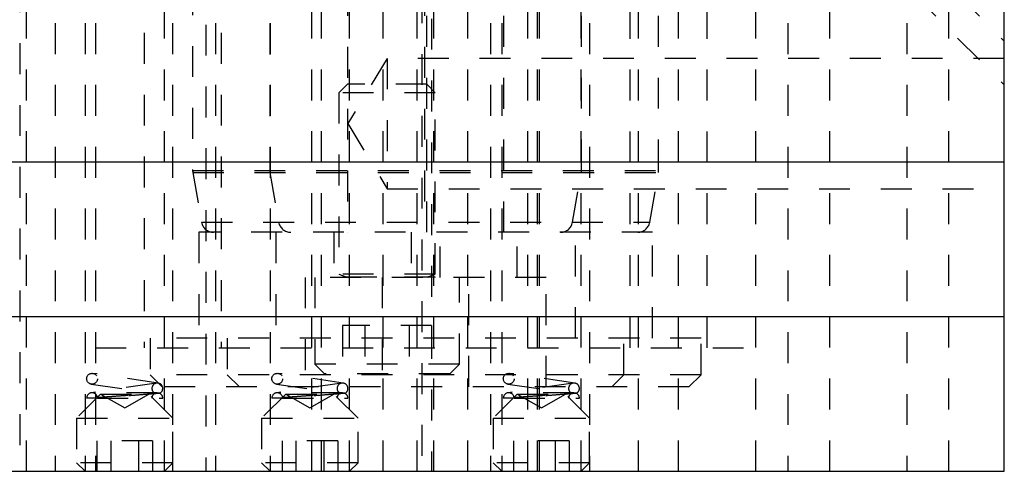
# Model space of a CAD drawing. Header units: inches. Extents: x 1880 to 2363, y -453 to -54.
# Tile 445 of 656: x 1906.99 to 1910.18, y -153.23 to -151.77. Entities that reach past the tile are written whole.
import ezdxf

# ---------------------------------------------------------------- set-up
doc = ezdxf.new("R2010")
doc.units = ezdxf.units.IN
doc.header["$LTSCALE"] = 0.5
doc.header["$MEASUREMENT"] = 0
doc.linetypes.add('HIDDEN', pattern=[0.225, 0.15, -0.075])
doc.layers.add('SID-M-H', color=4, linetype='HIDDEN')
doc.layers.add('SID-M-S', color=105, linetype='Continuous')

msp = doc.modelspace()

# ---------------------------------------------------------------- linework, layer by layer
at = {"layer": 'SID-M-H'}
for p, q in [((1907.79774, -147.17942), (1907.79774, -152.25472)), ((1906.98767, -147.4432), (1906.98767, -153.2282)), ((1907.00967, -153.2282), (1907.00967, -147.4432)), ((1909.05759, -152.25472), (1909.05759, -148.32171)), ((1907.54774, -148.85222), (1907.54774, -152.25472)), ((1908.80759, -152.25472), (1908.80759, -148.85222)), ((1907.39026, -149.0097), (1907.39026, -152.8286)), ((1907.64026, -149.0097), (1907.64026, -152.8286)), ((1908.96507, -152.8286), (1908.96507, -149.0097)), ((1909.21507, -152.8286), (1909.21507, -149.0097)), ((1907.96517, -153.2282), (1907.96517, -149.4782)), ((1908.29017, -149.4782), (1908.29017, -153.2282)), ((1908.66517, -153.2282), (1908.66517, -149.4782)), ((1908.27562, -153.2282), (1908.27562, -150.4782)), ((1908.32971, -153.2282), (1908.32971, -150.4782)), ((1907.10267, -150.9782), (1907.10267, -153.2282)), ((1907.19917, -150.9782), (1907.19917, -153.2282)), ((1907.23278, -150.9782), (1907.23278, -153.2282)), ((1907.45617, -153.2282), (1907.45617, -150.9782)), ((1907.48278, -150.9782), (1907.48278, -153.2282)), ((1907.62142, -150.9782), (1907.62142, -153.2282)), ((1907.79917, -150.9782), (1907.79917, -153.2282)), ((1907.93392, -153.2282), (1907.93392, -150.9782)), ((1908.05617, -153.2282), (1908.05617, -150.9782)), ((1908.16562, -153.2282), (1908.16562, -150.9782)), ((1908.43971, -153.2282), (1908.43971, -150.9782)), ((1908.51317, -150.9782), (1908.51317, -153.2282)), ((1908.54917, -150.9782), (1908.54917, -153.2282)), ((1908.63392, -153.2282), (1908.63392, -150.9782)), ((1908.67217, -153.2282), (1908.67217, -150.9782)), ((1908.80617, -153.2282), (1908.80617, -150.9782)), ((1908.83317, -150.9782), (1908.83317, -153.2282)), ((1908.99217, -153.2282), (1908.99217, -150.9782)), ((1909.12255, -153.2282), (1909.12255, -150.9782)), ((1909.17767, -150.9782), (1910.17767, -151.9782)), ((1909.31909, -150.9782), (1910.17767, -151.83678)), ((1909.37255, -153.2282), (1909.37255, -150.9782)), ((1909.47667, -150.9782), (1909.47667, -153.2282)), ((1909.61267, -153.2282), (1909.61267, -150.9782)), ((1909.86167, -150.9782), (1909.86167, -153.2282)), ((1909.99767, -153.2282), (1909.99767, -150.9782)), ((1908.04917, -151.45501), (1908.04917, -152.45501)), ((1908.29917, -151.45501), (1908.29917, -152.45501)), ((1908.30617, -152.45501), (1908.30617, -151.45501)), ((1908.55617, -152.45501), (1908.55617, -151.45501)), ((1908.32142, -151.564), (1908.32142, -153.2282)), ((1907.59017, -151.58316), (1907.59017, -153.2282)), ((1908.17767, -151.89225), (1908.05091, -152.1032)), ((1908.17767, -151.89225), (1908.17767, -152.31415)), ((1910.17767, -151.89225), (1908.17767, -151.89225)), ((1908.04917, -151.97568), (1908.02142, -152.00343)), ((1908.30617, -151.97568), (1908.04917, -151.97568)), ((1908.33392, -152.00343), (1908.30617, -151.97568)), ((1908.33392, -152.00343), (1908.02142, -152.00343)), ((1908.02142, -152.00343), (1908.02142, -152.59019)), ((1908.33392, -152.59019), (1908.33392, -152.00343)), ((1908.05091, -152.1032), (1908.17767, -152.31415)), ((1907.54774, -152.25472), (1909.05759, -152.25472)), ((1907.54834, -152.26155), (1909.05699, -152.26155)), ((1907.54834, -152.26155), (1907.57672, -152.42248)), ((1907.79834, -152.26155), (1907.82672, -152.42248)), ((1908.77861, -152.42248), (1908.80699, -152.26155)), ((1909.02861, -152.42248), (1909.05699, -152.26155)), ((1908.17767, -152.31415), (1910.17767, -152.31415)), ((1907.57672, -152.42248), (1909.02685, -152.42248)), ((1909.0379, -152.45501), (1907.56743, -152.45501)), ((1907.56743, -152.45501), (1907.56743, -152.79753)), ((1907.81743, -152.45501), (1907.81743, -152.79753)), ((1908.00567, -152.45501), (1908.00567, -152.60068)), ((1908.25567, -152.45501), (1908.25567, -152.60068)), ((1908.34967, -152.60068), (1908.34967, -152.45501)), ((1908.59967, -152.60068), (1908.59967, -152.45501)), ((1908.7879, -152.79753), (1908.7879, -152.45501)), ((1909.0379, -152.79753), (1909.0379, -152.45501)), ((1908.69317, -152.60068), (1907.91217, -152.60068)), ((1907.91217, -152.60068), (1907.91217, -152.95501)), ((1907.94329, -152.60068), (1907.94329, -152.88193)), ((1908.33392, -152.59019), (1908.02142, -152.59019)), ((1908.02142, -152.59019), (1908.04497, -152.59876)), ((1908.33392, -152.60029), (1908.02142, -152.60029)), ((1908.02142, -152.60029), (1908.02142, -152.60068)), ((1908.04497, -152.59876), (1908.30855, -152.59876)), ((1908.16217, -152.60068), (1908.16217, -152.95501)), ((1908.31036, -152.59876), (1908.33392, -152.59019)), ((1908.33392, -152.60068), (1908.33392, -152.60029)), ((1908.41204, -152.88193), (1908.41204, -152.60068)), ((1908.44317, -152.95501), (1908.44317, -152.60068)), ((1908.69317, -152.95501), (1908.69317, -152.60068)), ((1908.322, -152.75693), (1908.03333, -152.75693)), ((1908.03333, -152.75693), (1908.03333, -152.91318)), ((1908.1055, -152.75693), (1908.1055, -152.91318)), ((1908.24983, -152.75693), (1908.24983, -152.91318)), ((1908.322, -152.75693), (1908.322, -152.91318)), ((1909.19538, -152.79753), (1907.40995, -152.79753)), ((1907.40995, -152.79753), (1907.40995, -152.91564)), ((1907.65995, -152.79753), (1907.65995, -152.91564)), ((1908.94538, -152.91564), (1908.94538, -152.79753)), ((1909.19538, -152.91564), (1909.19538, -152.79753)), ((1907.23278, -152.8286), (1909.37255, -152.8286)), ((1908.41204, -152.88193), (1907.94329, -152.88193)), ((1907.94329, -152.88193), (1907.97454, -152.91318)), ((1908.38079, -152.91318), (1908.41204, -152.88193)), ((1907.43599, -152.9429), (1907.22449, -152.9114)), ((1909.19538, -152.91564), (1907.40995, -152.91564)), ((1907.40995, -152.91564), (1907.44932, -152.95501)), ((1907.65995, -152.91564), (1907.69932, -152.95501)), ((1908.03599, -152.9429), (1907.82449, -152.9114)), ((1908.38079, -152.91318), (1907.97454, -152.91318)), ((1908.78599, -152.9429), (1908.57449, -152.9114)), ((1908.90601, -152.95501), (1908.94538, -152.91564)), ((1909.15601, -152.95501), (1909.19538, -152.91564)), ((1907.43084, -152.9429), (1907.21934, -152.9744)), ((1907.21934, -152.94601), (1907.41419, -152.97504)), ((1909.15601, -152.95501), (1907.44932, -152.95501)), ((1908.03084, -152.9429), (1907.81934, -152.9744)), ((1907.81934, -152.94601), (1908.01419, -152.97504)), ((1908.78084, -152.9429), (1908.56934, -152.9744)), ((1908.56934, -152.94601), (1908.76419, -152.97504)), ((1907.24967, -152.9782), (1907.17142, -153.05645)), ((1907.43334, -152.97421), (1907.22192, -152.97421)), ((1907.23942, -152.99171), (1907.45092, -152.99171)), ((1907.24967, -152.9782), (1907.40567, -152.9782)), ((1907.24967, -152.9782), (1907.32767, -153.02324)), ((1907.32767, -153.02324), (1907.40567, -152.9782)), ((1907.48392, -153.05645), (1907.40567, -152.9782)), ((1907.84967, -152.9782), (1907.77142, -153.05645)), ((1908.03334, -152.97421), (1907.82192, -152.97421)), ((1907.83942, -152.99171), (1908.05092, -152.99171)), ((1907.84967, -152.9782), (1908.00567, -152.9782)), ((1907.84967, -152.9782), (1907.92767, -153.02324)), ((1907.92767, -153.02324), (1908.00567, -152.9782)), ((1908.08392, -153.05645), (1908.00567, -152.9782)), ((1908.59967, -152.9782), (1908.52142, -153.05645)), ((1908.78334, -152.97421), (1908.57192, -152.97421)), ((1908.58942, -152.99171), (1908.80092, -152.99171)), ((1908.59967, -152.9782), (1908.75567, -152.9782)), ((1908.59967, -152.9782), (1908.67767, -153.02324)), ((1908.67767, -153.02324), (1908.75567, -152.9782)), ((1908.83392, -153.05645), (1908.75567, -152.9782)), ((1907.17142, -153.05645), (1907.48392, -153.05645)), ((1907.17142, -153.05645), (1907.17142, -153.20045)), ((1907.48392, -153.20045), (1907.48392, -153.05645)), ((1907.77142, -153.05645), (1908.08392, -153.05645)), ((1907.77142, -153.05645), (1907.77142, -153.20045)), ((1908.08392, -153.20045), (1908.08392, -153.05645)), ((1908.52142, -153.05645), (1908.83392, -153.05645)), ((1908.52142, -153.05645), (1908.52142, -153.20045)), ((1908.83392, -153.20045), (1908.83392, -153.05645)), ((1907.41785, -153.12978), (1907.23748, -153.12978)), ((1907.23748, -153.12978), (1907.23748, -153.2282)), ((1907.28258, -153.12978), (1907.28258, -153.2282)), ((1907.37276, -153.12978), (1907.37276, -153.2282)), ((1907.41785, -153.12978), (1907.41785, -153.2282)), ((1908.01785, -153.12978), (1907.83748, -153.12978)), ((1907.83748, -153.12978), (1907.83748, -153.2282)), ((1907.88258, -153.12978), (1907.88258, -153.2282)), ((1907.97276, -153.12978), (1907.97276, -153.2282)), ((1908.01785, -153.12978), (1908.01785, -153.2282)), ((1908.76785, -153.12978), (1908.58748, -153.12978)), ((1908.58748, -153.12978), (1908.58748, -153.2282)), ((1908.63258, -153.12978), (1908.63258, -153.2282)), ((1908.72276, -153.12978), (1908.72276, -153.2282)), ((1908.76785, -153.12978), (1908.76785, -153.2282)), ((1907.48392, -153.20045), (1907.17142, -153.20045)), ((1907.17142, -153.20045), (1907.19917, -153.2282)), ((1907.45617, -153.2282), (1907.48392, -153.20045)), ((1908.08392, -153.20045), (1907.77142, -153.20045)), ((1907.77142, -153.20045), (1907.79917, -153.2282)), ((1908.05617, -153.2282), (1908.08392, -153.20045)), ((1908.83392, -153.20045), (1908.52142, -153.20045)), ((1908.52142, -153.20045), (1908.54917, -153.2282)), ((1908.80617, -153.2282), (1908.83392, -153.20045))]:
    msp.add_line(p, q, dxfattribs=at)
for centre in [(1907.22192, -152.92871), (1907.82192, -152.92871), (1908.57192, -152.92871)]:
    msp.add_circle(centre, 0.0175, dxfattribs=at)
for centre, radius, start, end in [((1907.58711, -152.25472), 0.03937, 180, 190), ((1907.83711, -152.25472), 0.03937, 180, 190), ((1908.76822, -152.25472), 0.03937, 350, 0), ((1909.01822, -152.25472), 0.03937, 350, 0), ((1907.61549, -152.41564), 0.03937, 190, 270), ((1907.86549, -152.41564), 0.03937, 190, 270), ((1908.73984, -152.41564), 0.03937, 270, 350), ((1908.98984, -152.41564), 0.03937, 270, 350), ((1908.0447, -152.5995), 0.000787, 270, 70), ((1908.31063, -152.5995), 0.000787, 110, 270), ((1907.43342, -152.96021), 0.0175, 295.84193, 244.15807), ((1908.03342, -152.96021), 0.0175, 295.84193, 244.15807), ((1908.78342, -152.96021), 0.0175, 295.84193, 244.15807), ((1907.22192, -152.99171), 0.0175, 8.47114, 180), ((1907.43342, -152.99171), 0.0175, 114.56027, 180), ((1907.43342, -152.99171), 0.0175, 0, 64.19631), ((1907.82192, -152.99171), 0.0175, 8.47114, 180), ((1908.03342, -152.99171), 0.0175, 114.56027, 180), ((1908.03342, -152.99171), 0.0175, 0, 64.19631), ((1908.57192, -152.99171), 0.0175, 8.47114, 180), ((1908.78342, -152.99171), 0.0175, 114.56027, 180), ((1908.78342, -152.99171), 0.0175, 0, 64.19631)]:
    msp.add_arc(centre, radius, start, end, dxfattribs=at)
for points, knots in [([(1907.23942, -152.99171), (1907.23323, -152.99171), (1907.21859, -152.99171), (1907.20654, -152.99171), (1907.20504, -152.99171), (1907.20442, -152.99171)], [0, 0, 0, 0, 0.2983871, 0.7068158, 1, 1, 1, 1]), ([(1907.23923, -152.98913), (1907.23923, -152.98913), (1907.23925, -152.98913), (1907.23939, -152.98912), (1907.23956, -152.9891), (1907.23986, -152.98908), (1907.24028, -152.98905), (1907.24144, -152.98896), (1907.24529, -152.98868), (1907.25692, -152.98783), (1907.27974, -152.98616), (1907.30846, -152.98408), (1907.34023, -152.98181), (1907.37155, -152.97961), (1907.3987, -152.97775), (1907.41802, -152.97646), (1907.42526, -152.97599), (1907.42569, -152.97596), (1907.42579, -152.97596)], [0, 0, 0, 0, 0.0100153, 0.0195591, 0.0289511, 0.0333241, 0.0508223, 0.0608539, 0.1010594, 0.2060129, 0.3110997, 0.4179845, 0.5269216, 0.6376791, 0.7495124, 0.8609038, 0.9690179, 1, 1, 1, 1]), ([(1907.44104, -152.97596), (1907.43996, -152.97605), (1907.43778, -152.97625), (1907.41977, -152.97777), (1907.39183, -152.98003), (1907.35584, -152.98287), (1907.31576, -152.98596), (1907.27606, -152.98897), (1907.25149, -152.99081), (1907.24063, -152.99162), (1907.23942, -152.99171)], [0, 0, 0, 0, 0.1377584, 0.2766942, 0.4145494, 0.5532096, 0.6936504, 0.8364357, 0.9816803, 1, 1, 1, 1]), ([(1907.44104, -152.97596), (1907.43998, -152.9759), (1907.43807, -152.97579), (1907.42615, -152.97512), (1907.41657, -152.97457), (1907.41176, -152.97431), (1907.41035, -152.97425), (1907.40986, -152.97423), (1907.40946, -152.97421), (1907.40919, -152.97421), (1907.40899, -152.97421), (1907.40884, -152.97421), (1907.40888, -152.97426), (1907.4107, -152.97448), (1907.41656, -152.97505), (1907.42401, -152.97578), (1907.42519, -152.9759), (1907.42579, -152.97596)], [0, 0, 0, 0, 0.2257023, 0.4042496, 0.4931466, 0.5153527, 0.5191338, 0.5229358, 0.5250771, 0.5272378, 0.5291333, 0.5319246, 0.5373757, 0.5588102, 0.6434775, 0.8183439, 1, 1, 1, 1]), ([(1907.83942, -152.99171), (1907.83323, -152.99171), (1907.81859, -152.99171), (1907.80654, -152.99171), (1907.80504, -152.99171), (1907.80442, -152.99171)], [0, 0, 0, 0, 0.2983871, 0.7068158, 1, 1, 1, 1]), ([(1907.83923, -152.98913), (1907.83923, -152.98913), (1907.83925, -152.98913), (1907.83939, -152.98912), (1907.83956, -152.9891), (1907.83986, -152.98908), (1907.84028, -152.98905), (1907.84144, -152.98896), (1907.84529, -152.98868), (1907.85692, -152.98783), (1907.87974, -152.98616), (1907.90846, -152.98408), (1907.94023, -152.98181), (1907.97155, -152.97961), (1907.9987, -152.97775), (1908.01802, -152.97646), (1908.02526, -152.97599), (1908.02569, -152.97596), (1908.02579, -152.97596)], [0, 0, 0, 0, 0.0100153, 0.0195591, 0.0289511, 0.0333241, 0.0508223, 0.0608539, 0.1010594, 0.2060129, 0.3110997, 0.4179845, 0.5269216, 0.6376791, 0.7495124, 0.8609038, 0.9690179, 1, 1, 1, 1]), ([(1908.04104, -152.97596), (1908.03996, -152.97605), (1908.03778, -152.97625), (1908.01977, -152.97777), (1907.99183, -152.98003), (1907.95584, -152.98287), (1907.91576, -152.98596), (1907.87606, -152.98897), (1907.85149, -152.99081), (1907.84063, -152.99162), (1907.83942, -152.99171)], [0, 0, 0, 0, 0.1377584, 0.2766942, 0.4145494, 0.5532096, 0.6936504, 0.8364357, 0.9816803, 1, 1, 1, 1]), ([(1908.04104, -152.97596), (1908.03998, -152.9759), (1908.03807, -152.97579), (1908.02615, -152.97512), (1908.01657, -152.97457), (1908.01176, -152.97431), (1908.01035, -152.97425), (1908.00986, -152.97423), (1908.00946, -152.97421), (1908.00919, -152.97421), (1908.00899, -152.97421), (1908.00884, -152.97421), (1908.00888, -152.97426), (1908.0107, -152.97448), (1908.01656, -152.97505), (1908.02401, -152.97578), (1908.02519, -152.9759), (1908.02579, -152.97596)], [0, 0, 0, 0, 0.2257023, 0.4042496, 0.4931466, 0.5153527, 0.5191338, 0.5229358, 0.5250771, 0.5272378, 0.5291333, 0.5319246, 0.5373757, 0.5588102, 0.6434775, 0.8183439, 1, 1, 1, 1]), ([(1908.58942, -152.99171), (1908.58323, -152.99171), (1908.56859, -152.99171), (1908.55654, -152.99171), (1908.55504, -152.99171), (1908.55442, -152.99171)], [0, 0, 0, 0, 0.2983871, 0.7068158, 1, 1, 1, 1]), ([(1908.58923, -152.98913), (1908.58923, -152.98913), (1908.58925, -152.98913), (1908.58939, -152.98912), (1908.58956, -152.9891), (1908.58986, -152.98908), (1908.59028, -152.98905), (1908.59144, -152.98896), (1908.59529, -152.98868), (1908.60692, -152.98783), (1908.62974, -152.98616), (1908.65846, -152.98408), (1908.69023, -152.98181), (1908.72155, -152.97961), (1908.7487, -152.97775), (1908.76802, -152.97646), (1908.77526, -152.97599), (1908.77569, -152.97596), (1908.77579, -152.97596)], [0, 0, 0, 0, 0.0100153, 0.0195591, 0.0289511, 0.0333241, 0.0508223, 0.0608539, 0.1010594, 0.2060129, 0.3110997, 0.4179845, 0.5269216, 0.6376791, 0.7495124, 0.8609038, 0.9690179, 1, 1, 1, 1]), ([(1908.79104, -152.97596), (1908.78996, -152.97605), (1908.78778, -152.97625), (1908.76977, -152.97777), (1908.74183, -152.98003), (1908.70584, -152.98287), (1908.66576, -152.98596), (1908.62606, -152.98897), (1908.60149, -152.99081), (1908.59063, -152.99162), (1908.58942, -152.99171)], [0, 0, 0, 0, 0.1377584, 0.2766942, 0.4145494, 0.5532096, 0.6936504, 0.8364357, 0.9816803, 1, 1, 1, 1]), ([(1908.79104, -152.97596), (1908.78998, -152.9759), (1908.78807, -152.97579), (1908.77615, -152.97512), (1908.76657, -152.97457), (1908.76176, -152.97431), (1908.76035, -152.97425), (1908.75986, -152.97423), (1908.75946, -152.97421), (1908.75919, -152.97421), (1908.75899, -152.97421), (1908.75884, -152.97421), (1908.75888, -152.97426), (1908.7607, -152.97448), (1908.76656, -152.97505), (1908.77401, -152.97578), (1908.77519, -152.9759), (1908.77579, -152.97596)], [0, 0, 0, 0, 0.2257023, 0.4042496, 0.4931466, 0.5153527, 0.5191338, 0.5229358, 0.5250771, 0.5272378, 0.5291333, 0.5319246, 0.5373757, 0.5588102, 0.6434775, 0.8183439, 1, 1, 1, 1])]:
    msp.add_open_spline(points, degree=3, knots=knots, dxfattribs=at)
at = {"layer": 'SID-M-S'}
for p, q in [((1910.17767, -153.2282), (1910.17767, -149.9082)), ((1910.17767, -152.2282), (1897.67767, -152.2282)), ((1910.17767, -152.7282), (1897.67767, -152.7282)), ((1897.67767, -153.2282), (1910.17767, -153.2282))]:
    msp.add_line(p, q, dxfattribs=at)

doc.saveas('drawing.dxf')
